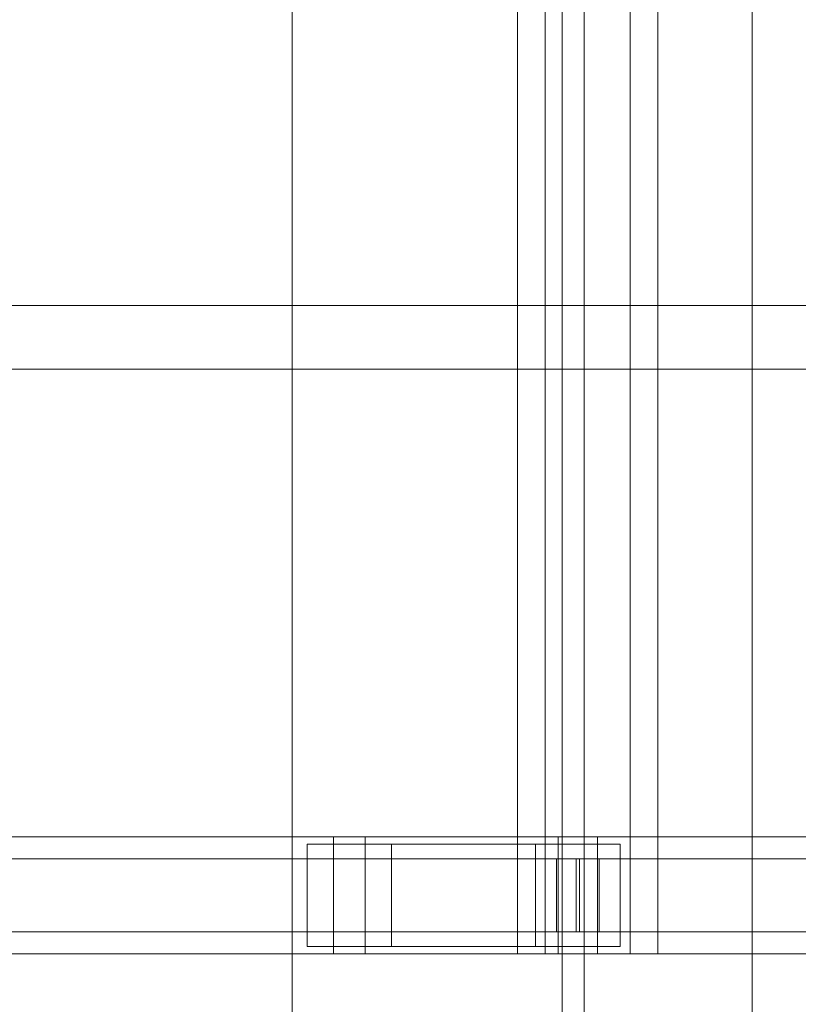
# Model space of a CAD drawing. Header units: millimetres. Extents: x -1970 to 61924, y -58230 to 6847.
# Tile 392 of 656: x 8265 to 8532, y -18467 to -18130. Entities that reach past the tile are written whole.
import ezdxf

# ---------------------------------------------------------------- set-up
doc = ezdxf.new("R2010")
doc.units = ezdxf.units.MM
doc.layers.add('superior_C01', color=7, linetype='Continuous', lineweight=0)
doc.layers.add('superior_mezcladora', color=7, linetype='Continuous', lineweight=0)

msp = doc.modelspace()

# ---------------------------------------------------------------- linework, layer by layer
at = {"layer": 'superior_C01'}
for p, q in [((8435.575, -17550), (8435.575, -18450)), ((8445.011, -18450), (8445.011, -17550)), ((8474.093, -18450), (8474.093, -17550)), ((8483.53, -17550), (8483.53, -18450)), ((8578.496, -18228.298), (8144.954, -18228.298)), ((8146.562, -18228.298), (8580.104, -18228.298)), ((10242.208, -18250), (1103.221, -18250)), ((1104.577, -18250), (10243.564, -18250)), ((8372.601, -18410), (7217.04, -18410)), ((7227.824, -18410), (8383.386, -18410)), ((8449.442, -18410), (7293.88, -18410)), ((7307.361, -18410), (8462.923, -18410)), ((8372.601, -18410), (8372.601, -18450)), ((8383.386, -18410), (8372.601, -18410)), ((9528.163, -18410), (8372.601, -18410)), ((8383.386, -18450), (8383.386, -18410)), ((8383.386, -18410), (9538.948, -18410)), ((8449.442, -18410), (8449.442, -18450)), ((8462.923, -18410), (8449.442, -18410)), ((9605.003, -18410), (8449.442, -18410)), ((8462.923, -18450), (8462.923, -18410)), ((8462.923, -18410), (9618.484, -18410)), ((8392.438, -18412.5), (8363.549, -18412.5)), ((8363.549, -18412.5), (8363.549, -18447.5)), ((8441.738, -18412.5), (8363.549, -18412.5)), ((8392.438, -18447.5), (8392.438, -18412.5)), ((8392.438, -18412.5), (8470.627, -18412.5)), ((8441.738, -18447.5), (8441.738, -18412.5)), ((8441.738, -18412.5), (8470.627, -18412.5)), ((8470.627, -18412.5), (8470.627, -18447.5)), ((8455.644, -18417.5), (7221.894, -18417.5)), ((7222.97, -18417.5), (8456.72, -18417.5)), ((8448.858, -18417.5), (8463.506, -18417.5)), ((8448.858, -18442.5), (8448.858, -18417.5)), ((9526.231, -18417.5), (8448.858, -18417.5)), ((8455.644, -18417.5), (8455.644, -18442.5)), ((8456.72, -18417.5), (8455.644, -18417.5)), ((8456.72, -18442.5), (8456.72, -18417.5)), ((8463.506, -18417.5), (8463.506, -18442.5)), ((8463.506, -18417.5), (9540.879, -18417.5)), ((7221.894, -18442.5), (8455.644, -18442.5)), ((7222.97, -18442.5), (8456.72, -18442.5)), ((8463.506, -18442.5), (8448.858, -18442.5)), ((8448.858, -18442.5), (9526.231, -18442.5)), ((8455.644, -18442.5), (8456.72, -18442.5)), ((8463.506, -18442.5), (9540.879, -18442.5)), ((8363.549, -18447.5), (8392.438, -18447.5)), ((8441.738, -18447.5), (8363.549, -18447.5)), ((8470.627, -18447.5), (8392.438, -18447.5)), ((8470.627, -18447.5), (8441.738, -18447.5)), ((7217.04, -18450), (8372.601, -18450)), ((7227.824, -18450), (8383.386, -18450)), ((7293.88, -18450), (8449.442, -18450)), ((7307.361, -18450), (8462.923, -18450)), ((8372.601, -18450), (8383.386, -18450)), ((8372.601, -18450), (9528.163, -18450)), ((8383.386, -18450), (9538.948, -18450)), ((8435.575, -18450), (8474.093, -18450)), ((8435.575, -18450), (8445.011, -18450)), ((8483.53, -18450), (8445.011, -18450)), ((8449.442, -18450), (8462.923, -18450)), ((8449.442, -18450), (9605.003, -18450)), ((8462.923, -18450), (9618.484, -18450)), ((8483.53, -18450), (8474.093, -18450))]:
    msp.add_line(p, q, dxfattribs=at)
at = {"layer": 'superior_mezcladora'}
for p, q in [((8450.881, -17250), (8450.881, -18750)), ((8458.381, -18750), (8458.381, -17250)), ((8515.881, -18750), (8515.881, -17250)), ((8358.381, -18600), (8358.381, -17400))]:
    msp.add_line(p, q, dxfattribs=at)

doc.saveas('drawing.dxf')
